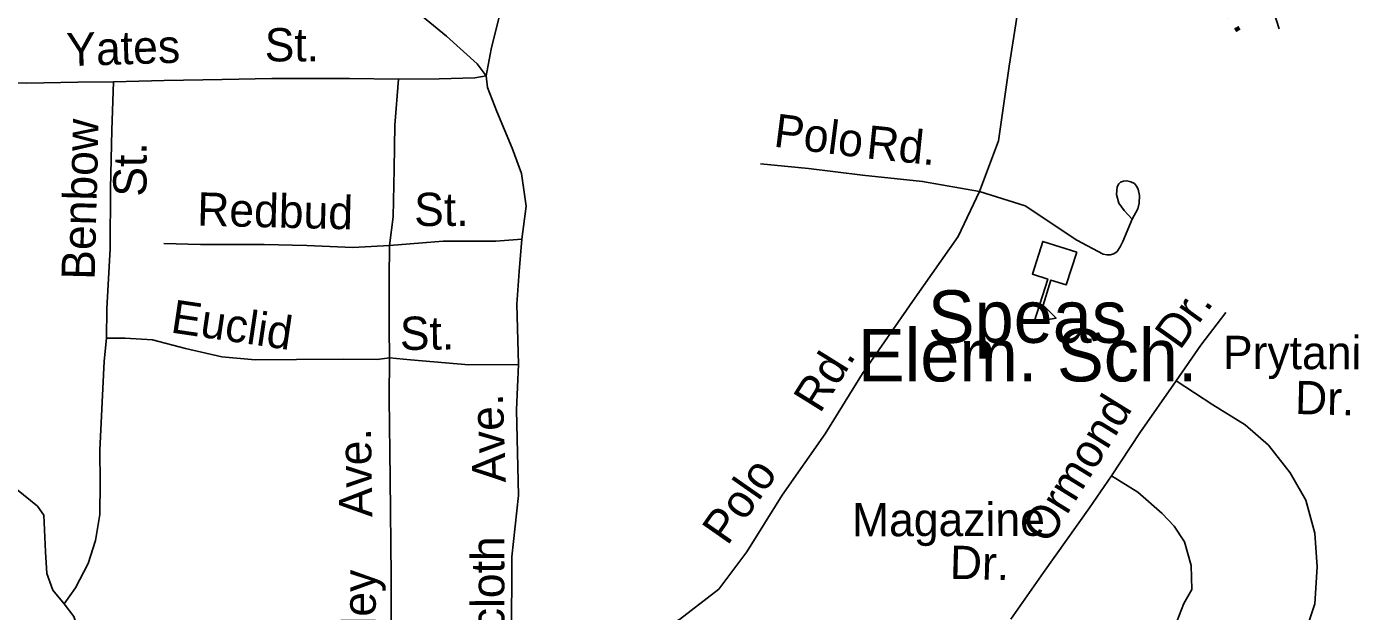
# Model space of a CAD drawing. Extents: x 1547597 to 1699558, y 810033 to 920809.
# Drawn here: x 1614437 to 1618226, y 868051 to 869722 of the extents above; entities that cross this region are included whole.
import ezdxf

# ---------------------------------------------------------------- set-up
doc = ezdxf.new("R2010")
doc.units = 0
for name, color, linetype in [('Exist Cultural Educational Facility High CELL', 7, 'Continuous'), ('Exist Cultural Educational Facility High Label', 7, 'Continuous'), ('Exist Road Non-System Type 51', 7, 'Continuous'), ('Exist Road Non-System Type 51 Label', 7, 'Continuous')]:
    doc.layers.add(name, color=color, linetype=linetype)

msp = doc.modelspace()

# ---------------------------------------------------------------- linework, layer by layer
at = {"layer": 'Exist Cultural Educational Facility High CELL'}
msp.add_lwpolyline([(1617435.8, 869077.3), (1617406.1, 868984), (1617362.3, 868998), (1617339.5, 868926.4), (1617377, 868889), (1617314.1, 868878.4), (1617353.1, 869000.9), (1617309.3, 869014.8), (1617339, 869108.1)], close=True, dxfattribs=at)
at = {"layer": 'Exist Road Non-System Type 51'}
for points in [[(1617395.4, 870779.1), (1617370.1, 870669), (1617351.1, 870477.2), (1617321.6, 870224.3), (1617298, 870003.9), (1617269.9, 869778.3), (1617242.4, 869608.6), (1617212.4, 869395.1), (1617157.9, 869251.3)], [(1615749.4, 869581.5), (1615723.7, 869615.8), (1615636.4, 869694.6), (1615503.6, 869803.8), (1615333, 869937.3), (1615217.8, 870032.5), (1615076.9, 870125.8), (1614975.5, 870198.7), (1614864.5, 870291.9), (1614824.7, 870324.1), (1614759.5, 870402.9)], [(1617971.2, 870422.2), (1617901.4, 870379.2), (1617855.8, 870346.9), (1617842.4, 870333.5), (1617837, 870314.7), (1617834.3, 870293.2), (1617898.7, 870075.6), (1618014.2, 869715.6)], [(1615791, 869769.1), (1615763.9, 869657.4), (1615749.4, 869581.5)], [(1615499.5, 869571.9), (1615359.6, 869573.2), (1615137.7, 869573.3), (1614995.7, 869570.8), (1614829.8, 869568.3), (1614685.8, 869563.7)], [(1615473, 869096.4), (1615483.9, 869178.2), (1615487.1, 869316), (1615488.2, 869440.1), (1615499.5, 869571.9)], [(1615499.5, 869571.9), (1615615.3, 869572.8), (1615717.3, 869575.9), (1615749.4, 869581.5)], [(1615749.4, 869581.5), (1615753.1, 869547.6), (1615780.3, 869479.2), (1615823.4, 869374.8), (1615850.8, 869302.6), (1615863.9, 869208.5), (1615851, 869114.7)], [(1614685.8, 869563.7), (1614583.9, 869562.7), (1614438, 869560.1), (1614302, 869561.4)], [(1614665, 868832), (1614665.9, 868916.1), (1614675.4, 869088), (1614677, 869259.8), (1614680.6, 869425.9), (1614685.8, 869563.7)], [(1617157.9, 869251.3), (1616995.8, 869279.6), (1616824, 869297.3), (1616670.3, 869316.8), (1616532.5, 869330)], [(1617594.1, 869171.4), (1617609.9, 869201.7), (1617614.5, 869217.2), (1617614.7, 869239.4), (1617610.9, 869257.3), (1617606.8, 869266), (1617601, 869273.3), (1617590.5, 869278.9), (1617579.1, 869281.6), (1617569.5, 869280.7), (1617561.1, 869277.7), (1617555.7, 869272.4), (1617551, 869263.7), (1617549.5, 869242.1), (1617556.4, 869217.8), (1617570.8, 869196.5), (1617594.1, 869171.4)], [(1617157.9, 869251.3), (1617097.4, 869121.9), (1616973.2, 868945.9), (1616823.8, 868731), (1616717.1, 868558.3), (1616594.9, 868383.8), (1616494.1, 868221.2), (1616414, 868115.4), (1616301.5, 868028.7), (1616204, 867972.9)], [(1617157.9, 869251.3), (1617288.1, 869209.7), (1617436.3, 869112.3), (1617511.3, 869072.2), (1617521.4, 869070), (1617531.2, 869070), (1617542.1, 869073.2), (1617551.2, 869079.8), (1617560.1, 869092.6), (1617567.4, 869107.7), (1617594.1, 869171.4)], [(1615851, 869114.7), (1615777, 869109.4), (1615627.1, 869108.9), (1615473, 869096.4)], [(1615851, 869114.7), (1615844.1, 869022.8), (1615837.2, 868928.9), (1615841.7, 868756.9)], [(1614829.5, 869102.5), (1614933.3, 869099.6), (1615115.2, 869099.7), (1615237.3, 869096.6), (1615369, 869091.3), (1615473, 869096.4)], [(1615473, 869096.4), (1615472.1, 869002.4), (1615472.8, 868860.5), (1615473.2, 868775.3)], [(1617861.5, 868905), (1617790.5, 868811.6), (1617719.6, 868710.4)], [(1614544.1, 868073.4), (1614576.4, 868119.2), (1614613.1, 868188.7), (1614634.4, 868253.9), (1614646.3, 868328.5), (1614647.1, 868418.4), (1614646.1, 868512.4), (1614658.4, 868766.1), (1614665, 868832)], [(1614665, 868832), (1614719, 868831.5), (1614796.9, 868826.8), (1614890.7, 868802), (1614994.3, 868778.9), (1615090.1, 868770), (1615208.2, 868771), (1615342.1, 868771.7), (1615438, 868770.7), (1615473.2, 868775.3)], [(1615473.2, 868775.3), (1615472.9, 868660.3), (1615474.9, 868430.6), (1615478.2, 868152.5), (1615477.9, 867900.6), (1615480.1, 867710.6), (1615474.1, 867514.4)], [(1615473.2, 868775.3), (1615533.2, 868769.6), (1615699.8, 868756.2), (1615841.7, 868756.9)], [(1615841.7, 868756.9), (1615836.5, 868626.9), (1615842.1, 868382.9), (1615822.3, 868207.1), (1615821.6, 867971.8), (1615818.4, 867831.7), (1615833.4, 867752.6)], [(1617719.6, 868710.4), (1617616.3, 868561.4), (1617535.2, 868438.3)], [(1617602.8, 867532), (1617685.1, 867583.2), (1617814.8, 867668.2), (1617857.6, 867702.8), (1617932.9, 867766), (1617976.9, 867802.2), (1618017.5, 867859.8), (1618080.6, 867967.2), (1618115.5, 868072.9), (1618122.5, 868178.7), (1618115.4, 868274.7), (1618090.3, 868369), (1618045.1, 868447.4), (1617983.8, 868525.9), (1617916.4, 868584.5), (1617824.9, 868641.4), (1617719.6, 868710.4)], [(1614544.1, 868073.4), (1614512.4, 868111.7), (1614495, 868159.9), (1614491.5, 868222), (1614486.4, 868326), (1614468.3, 868351.9), (1614363.6, 868437.1), (1614266.3, 868513.9)], [(1617535.2, 868438.3), (1617472.5, 868347), (1617340.9, 868162.3), (1617247.7, 868029.1)], [(1617535.2, 868438.3), (1617610.7, 868391.6), (1617680.1, 868330.9), (1617713.8, 868294.6), (1617743.3, 868250.4), (1617762.7, 868182.2), (1617764.2, 868114.3), (1617741.7, 868074.5), (1617721.3, 868022.7), (1617652.8, 867969.3), (1617514.1, 867892.7), (1617407.6, 867831.8)], [(1614599.4, 867780.9), (1614596.1, 867855.1), (1614588.9, 867953.1), (1614587.3, 867993.1), (1614571.8, 868037.3), (1614544.1, 868073.4)]]:
    msp.add_lwpolyline(points, dxfattribs=at)

# ---------------------------------------------------------------- texts
at = {"layer": 'Exist Cultural Educational Facility High Label'}
for s, p in [('Speas', (1617010.4, 868818.6)), ('Elem. Sch.', (1616810.8, 868708.4))]:
    msp.add_text(s, height=150, dxfattribs=at).set_placement(p)
at = {"layer": 'Exist Road Non-System Type 51 Label'}
for s, rotation, p in [('Dr.', 300.6379, (1617810.7, 869841.7)), ('Yates', 1.8625, (1614552.1, 869608.5)), ('St.', 359.9729, (1615117.1, 869622.5)), ('Benbow', 88.5686, (1614631.5, 868998)), ('Polo', 352.7577, (1616567.9, 869379.4)), ('Rd.', 354.1167, (1616832.5, 869345.9)), ('St.', 89.7236, (1614779.4, 869236)), ('Redbud', 358.5551, (1614923.4, 869153.7)), ('St.', 0.2132, (1615544.1, 869152.1)), ('Euclid', 351.5885, (1614845.9, 868848.5)), ('Dr.', 54.516, (1617730.3, 868795.2)), ('St.', 0.6472, (1615503.5, 868798)), ('Prytania', 359.9097, (1617853.2, 868743.7)), ('Rd.', 58.0414, (1616702.6, 868614.3)), ('Dr.', 358.6627, (1618058.4, 868615.4)), ('Ave.', 91.9417, (1615805.7, 868420.3)), ('Ormond', 58.2819, (1617355.3, 868240.5)), ('Ave.', 90.9168, (1615424.6, 868321)), ('Polo', 55.0572, (1616438.3, 868236.9)), ('Magazine', 0.1841, (1616794.2, 868265.7)), ('Faircloth', 90.0037, (1615801.4, 867778.7)), ('Dr.', 358.5335, (1617072.6, 868144.8)), ('Endsley', 89.915, (1615433.7, 867718.6))]:
    msp.add_text(s, height=95, rotation=rotation, dxfattribs=at).set_placement(p)

doc.saveas('drawing.dxf')
